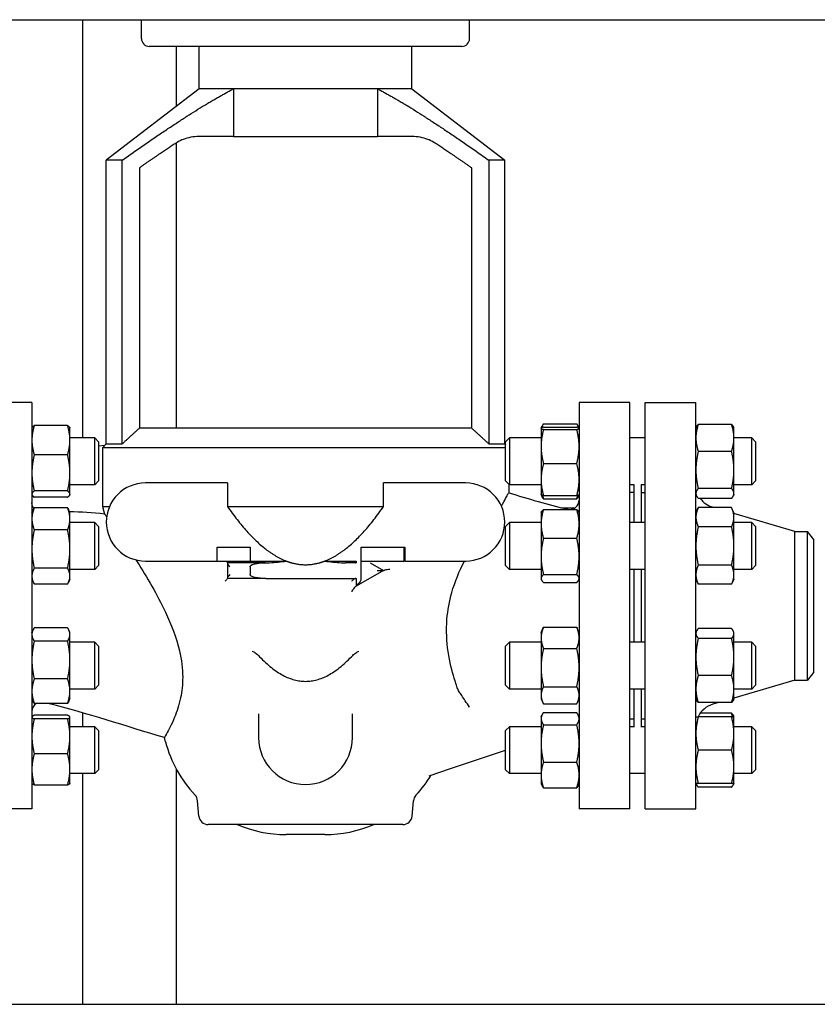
# Model space of a CAD drawing. Header units: inches. Extents: x 24 to 1128, y -69 to 748.
# Tile 491 of 656: x 629 to 641, y 360 to 375. Entities that reach past the tile are written whole.
import ezdxf

# ---------------------------------------------------------------- set-up
doc = ezdxf.new("R2010")
doc.units = ezdxf.units.IN
doc.header["$LTSCALE"] = 32
doc.header["$MEASUREMENT"] = 0
doc.layers.add('Visible (ANSI)', color=7, linetype='Continuous', lineweight=30)

msp = doc.modelspace()

# ---------------------------------------------------------------- linework, layer by layer
at = {"layer": 'Visible (ANSI)'}
for p, q in [((622.07163, 375.35867), (660.05113, 375.35867)), ((629.71813, 375.35867), (629.71813, 368.66837)), ((630.66063, 375.0567), (630.66063, 375.35867)), ((635.91063, 375.0567), (635.91063, 375.35867)), ((635.78563, 374.9317), (630.78563, 374.9317)), ((631.21813, 374.9317), (631.21813, 373.97074)), ((631.58563, 374.25256), (631.58563, 374.9317)), ((634.98563, 374.25256), (634.98563, 374.9317)), ((631.58563, 374.25256), (630.09813, 373.11186)), ((632.13346, 374.25256), (631.58563, 374.25256)), ((634.98563, 374.25256), (631.58563, 374.25256)), ((634.4378, 374.25256), (632.13346, 374.25256)), ((632.13346, 374.25256), (632.13346, 373.48836)), ((634.4378, 374.25256), (634.4378, 373.48836)), ((634.98563, 374.25256), (634.4378, 374.25256)), ((634.98563, 374.25256), (636.47313, 373.11186)), ((632.13346, 373.48836), (631.57823, 373.48836)), ((632.13346, 373.48836), (634.4378, 373.48836)), ((634.99304, 373.48836), (634.4378, 373.48836)), ((631.21813, 373.38841), (631.21813, 368.82367)), ((630.35346, 373.11186), (630.09813, 373.11186)), ((630.09813, 368.57367), (630.09813, 373.11186)), ((630.35346, 368.57367), (630.35346, 373.11186)), ((630.62736, 372.98853), (630.62736, 368.82367)), ((635.9439, 368.82367), (635.9439, 372.98853)), ((636.21781, 373.11186), (636.21781, 368.57367)), ((636.47313, 373.11186), (636.21781, 373.11186)), ((636.47313, 368.57367), (636.47313, 373.11186)), ((628.90813, 369.23367), (628.09813, 369.23367)), ((628.90813, 369.23367), (628.90813, 362.73367)), ((637.66313, 369.23367), (637.66313, 362.73367)), ((638.47313, 369.23367), (637.66313, 369.23367)), ((638.47313, 362.73367), (638.47313, 369.23367)), ((638.72063, 362.73367), (638.72063, 369.23367)), ((638.72063, 369.23367), (639.53063, 369.23367)), ((639.53063, 362.73367), (639.53063, 369.23367)), ((629.47883, 368.86811), (628.94644, 368.86811)), ((637.09244, 368.89393), (637.62483, 368.89393)), ((640.10133, 368.88562), (639.56894, 368.88562)), ((628.90813, 368.82437), (628.91166, 368.83193)), ((629.51713, 368.82437), (629.51361, 368.83193)), ((629.51713, 368.63193), (629.51713, 368.82437)), ((635.9439, 368.82367), (630.62736, 368.82367)), ((637.05413, 368.82437), (637.05456, 368.82529)), ((637.05413, 368.82437), (637.05413, 368.82345)), ((637.05413, 368.82345), (637.05413, 368.53135)), ((637.05456, 368.82529), (637.06743, 368.85289)), ((637.09244, 368.84149), (637.62483, 368.84149)), ((637.09244, 368.80541), (637.62483, 368.80541)), ((637.6627, 368.82529), (637.64983, 368.85289)), ((637.66313, 368.82437), (637.6627, 368.82529)), ((639.53063, 368.82437), (639.53937, 368.8431)), ((640.13963, 368.82437), (640.1309, 368.8431)), ((640.13963, 368.66884), (640.13963, 368.82437)), ((629.91313, 368.66837), (629.51713, 368.66837)), ((629.51713, 368.10838), (629.51713, 368.63193)), ((629.91313, 367.91837), (629.91313, 368.66837)), ((629.97563, 368.60587), (629.91313, 368.66837)), ((629.97563, 368.60587), (629.97563, 367.98087)), ((630.09813, 368.57367), (630.07042, 368.54595)), ((630.09813, 368.57367), (630.35346, 368.57367)), ((636.21781, 368.57367), (636.47313, 368.57367)), ((636.47313, 368.57367), (636.48609, 368.56071)), ((636.48609, 368.60587), (636.54859, 368.66837)), ((636.48609, 367.98087), (636.48609, 368.60587)), ((636.54859, 368.66837), (636.54859, 367.91837)), ((637.05413, 368.66837), (636.54859, 368.66837)), ((638.72063, 368.66837), (638.47313, 368.66837)), ((640.13963, 368.15594), (640.13963, 368.66884)), ((640.42359, 368.66837), (640.13963, 368.66837)), ((640.42359, 367.91837), (640.42359, 368.66837)), ((640.48609, 368.60587), (640.42359, 368.66837)), ((640.48609, 368.60587), (640.48609, 367.98087)), ((629.47883, 368.39575), (628.94644, 368.39575)), ((630.07309, 368.54619), (629.97563, 368.53748)), ((630.07309, 368.54619), (630.03804, 368.51117)), ((630.03804, 368.51117), (630.03804, 367.57367)), ((636.48609, 368.51117), (630.03804, 368.51117)), ((637.05413, 368.53135), (637.05413, 368.00127)), ((640.10133, 368.45206), (639.56894, 368.45206)), ((637.09244, 368.25729), (637.62483, 368.25729)), ((629.51713, 367.76982), (629.51713, 368.10838)), ((640.13963, 367.78046), (640.13963, 368.15594)), ((629.97563, 367.98087), (629.91313, 367.91837)), ((632.03563, 367.94867), (630.72313, 367.94867)), ((632.03563, 367.94867), (632.03563, 367.57367)), ((634.53563, 367.57367), (634.53563, 367.94867)), ((635.84813, 367.94867), (634.53563, 367.94867)), ((636.48609, 367.98087), (636.54859, 367.91837)), ((636.53563, 367.93132), (636.53563, 367.79148)), ((637.05413, 368.00127), (637.05413, 367.76237)), ((638.53563, 367.92324), (638.53563, 367.31538)), ((638.65563, 367.92324), (638.65563, 367.31538)), ((640.48609, 367.98087), (640.42359, 367.91837)), ((629.47883, 367.82102), (628.94644, 367.82102)), ((629.91313, 367.91837), (629.51713, 367.91837)), ((629.51713, 367.76237), (629.51713, 367.76982)), ((637.05413, 367.91837), (636.54859, 367.91837)), ((638.53563, 367.91837), (638.47313, 367.91837)), ((638.53563, 367.79617), (638.47313, 367.79617)), ((638.72063, 367.91837), (638.65563, 367.91837)), ((638.66063, 367.31538), (638.66063, 367.79367)), ((638.66063, 367.79367), (638.72063, 367.79367)), ((640.10133, 367.85981), (639.56894, 367.85981)), ((640.42359, 367.91837), (640.13963, 367.91837)), ((640.13963, 367.76237), (640.13963, 367.78046)), ((628.90813, 367.76237), (628.91166, 367.75481)), ((629.47883, 367.71863), (628.94644, 367.71863)), ((629.51713, 367.76237), (629.51361, 367.75481)), ((637.05413, 367.76237), (637.05456, 367.76145)), ((637.05456, 367.76145), (637.06743, 367.73385)), ((637.09244, 367.74525), (637.62483, 367.74525)), ((637.09244, 367.6928), (637.62483, 367.6928)), ((637.6627, 367.76145), (637.64983, 367.73385)), ((637.66313, 367.76237), (637.6627, 367.76145)), ((638.66063, 367.67367), (638.65563, 367.67367)), ((639.53063, 367.76237), (639.53937, 367.74364)), ((640.10133, 367.70111), (639.56894, 367.70111)), ((640.13963, 367.76237), (640.1309, 367.74364)), ((628.90813, 367.47138), (628.93288, 367.52444)), ((629.47883, 367.55082), (628.94644, 367.55082)), ((629.51713, 367.47138), (629.49239, 367.52444)), ((629.51713, 367.37328), (629.51713, 367.47138)), ((630.03804, 367.57367), (630.15031, 367.57367)), ((630.03804, 367.57367), (630.07087, 367.45124)), ((632.03563, 367.57367), (634.53563, 367.57367)), ((637.05413, 367.47138), (637.05932, 367.4825)), ((637.05413, 367.47138), (637.05413, 367.29311)), ((637.09244, 367.52227), (637.62483, 367.52227)), ((637.37855, 367.55246), (637.6015, 367.55246)), ((637.66313, 367.47138), (637.65795, 367.4825)), ((639.53063, 367.47138), (639.56894, 367.55352)), ((640.10133, 367.55352), (639.56894, 367.55352)), ((639.82015, 367.55352), (639.79983, 367.5595)), ((640.13963, 367.47138), (640.10133, 367.55352)), ((640.13963, 367.40024), (640.13963, 367.47138)), ((641.11174, 367.17367), (640.13963, 367.45956)), ((629.51713, 366.89052), (629.51713, 367.37328)), ((629.91313, 367.31538), (629.51713, 367.31538)), ((629.91313, 366.56538), (629.91313, 367.31538)), ((629.97563, 367.25288), (629.91313, 367.31538)), ((636.48609, 367.25288), (636.54859, 367.31538)), ((636.54859, 367.31538), (636.54859, 366.56538)), ((637.05413, 367.31538), (636.54859, 367.31538)), ((637.05413, 367.29311), (637.05413, 366.773)), ((638.72063, 367.31538), (638.47313, 367.31538)), ((640.13963, 366.94038), (640.13963, 367.40024)), ((640.42359, 367.31538), (640.13963, 367.31538)), ((640.42359, 366.56538), (640.42359, 367.31538)), ((640.48609, 367.25288), (640.42359, 367.31538)), ((629.47883, 367.19574), (628.94644, 367.19574)), ((629.97563, 367.25288), (629.97563, 366.62788)), ((636.48609, 366.62788), (636.48609, 367.25288)), ((640.10133, 367.24695), (639.56894, 367.24695)), ((640.48609, 367.25288), (640.48609, 366.62788)), ((641.11174, 364.79367), (641.11174, 367.17367)), ((641.11174, 367.17367), (641.31472, 367.17367)), ((641.31472, 364.79367), (641.31472, 367.17367)), ((641.41063, 367.04867), (641.31472, 367.17367)), ((637.09244, 367.06395), (637.62483, 367.06395)), ((641.41063, 367.04867), (641.41063, 364.91867)), ((629.51713, 366.45762), (629.51713, 366.89052)), ((631.87088, 366.92117), (632.39755, 366.92117)), ((631.87088, 366.69867), (631.87088, 366.92117)), ((632.39755, 366.92117), (632.39755, 366.69867)), ((634.17372, 366.69867), (634.17372, 366.92117)), ((634.17372, 366.92117), (634.87492, 366.92117)), ((634.86098, 366.92117), (634.86098, 366.69867)), ((634.87492, 366.92117), (634.87492, 366.69867)), ((640.13963, 366.48052), (640.13963, 366.94038)), ((630.72313, 366.69867), (631.87088, 366.69867)), ((631.87088, 366.69867), (632.39755, 366.69867)), ((632.03563, 366.67437), (632.03563, 366.67117)), ((632.64651, 366.67117), (632.03563, 366.67117)), ((632.03563, 366.67117), (632.03563, 366.66607)), ((632.03563, 366.66607), (632.03563, 366.42628)), ((632.39755, 366.69867), (632.97984, 366.69867)), ((633.59142, 366.69867), (634.09813, 366.69867)), ((634.09813, 366.67117), (633.92476, 366.67117)), ((634.09813, 366.69867), (634.09813, 366.67117)), ((634.17372, 366.69867), (634.17321, 366.69867)), ((634.17372, 366.69867), (634.86098, 366.69867)), ((634.17372, 366.40121), (634.17372, 366.69352)), ((634.31945, 366.6697), (634.53563, 366.54617)), ((634.87492, 366.69867), (634.86098, 366.69867)), ((634.87492, 366.69867), (635.84813, 366.69867)), ((637.05413, 366.773), (637.05413, 366.42027)), ((629.47883, 366.5853), (628.94644, 366.5853)), ((629.91313, 366.56538), (629.51713, 366.56538)), ((629.97563, 366.62788), (629.91313, 366.56538)), ((632.39755, 366.60868), (632.39755, 366.48367)), ((634.53563, 366.54617), (634.09813, 366.29617)), ((634.43257, 366.54617), (634.53563, 366.54617)), ((634.53563, 366.54617), (634.54229, 366.54997)), ((636.48609, 366.62788), (636.54859, 366.56538)), ((637.05413, 366.56538), (636.54859, 366.56538)), ((638.72063, 366.56538), (638.47313, 366.56538)), ((638.53563, 366.56538), (638.53563, 365.40196)), ((638.65563, 366.56538), (638.65563, 365.40196)), ((638.66063, 365.40196), (638.66063, 366.56538)), ((640.10133, 366.63381), (639.56894, 366.63381)), ((640.42359, 366.56538), (640.13963, 366.56538)), ((640.48609, 366.62788), (640.42359, 366.56538)), ((628.90813, 366.40938), (628.93288, 366.35631)), ((629.51713, 366.40938), (629.49239, 366.35631)), ((629.51713, 366.40938), (629.51713, 366.45762)), ((632.03563, 366.42628), (632.03563, 366.42117)), ((632.03563, 366.42117), (632.03563, 366.42032)), ((632.65198, 366.42117), (632.03563, 366.42117)), ((632.65198, 366.42117), (634.09813, 366.42117)), ((634.09813, 366.42117), (634.09813, 366.309)), ((637.05413, 366.42027), (637.05413, 366.40938)), ((637.05413, 366.40938), (637.05932, 366.39825)), ((637.09244, 366.48206), (637.62483, 366.48206)), ((637.09244, 366.35849), (637.62483, 366.35849)), ((637.66313, 366.40938), (637.65795, 366.39825)), ((639.53063, 366.40938), (639.56894, 366.32723)), ((640.13963, 366.40938), (640.10133, 366.32723)), ((640.13963, 366.40938), (640.13963, 366.48052)), ((629.47883, 366.32994), (628.94644, 366.32994)), ((634.08645, 366.28949), (634.09813, 366.29617)), ((634.09813, 366.309), (634.09813, 366.29617)), ((640.10133, 366.32723), (639.56894, 366.32723)), ((628.90813, 365.55796), (628.92468, 365.59345)), ((629.47883, 365.6315), (628.94644, 365.6315)), ((629.51713, 365.55796), (629.50059, 365.59345)), ((629.51713, 365.5247), (629.51713, 365.55796)), ((637.05413, 365.55796), (637.08351, 365.62096)), ((637.05413, 365.55796), (637.05413, 365.4704)), ((637.09244, 365.63904), (637.62483, 365.63904)), ((637.66313, 365.55796), (637.63376, 365.62096)), ((639.53063, 365.55796), (639.53937, 365.57669)), ((640.10133, 365.61921), (639.56894, 365.61921)), ((640.13963, 365.55796), (640.1309, 365.57669)), ((640.13963, 365.53987), (640.13963, 365.55796)), ((629.47883, 365.4179), (628.94644, 365.4179)), ((629.51713, 365.11563), (629.51713, 365.5247)), ((629.91313, 365.40196), (629.51713, 365.40196)), ((629.91313, 364.65196), (629.91313, 365.40196)), ((629.97563, 365.33946), (629.91313, 365.40196)), ((636.48609, 365.33946), (636.54859, 365.40196)), ((636.54859, 365.40196), (636.54859, 364.65196)), ((637.05413, 365.40196), (636.54859, 365.40196)), ((637.05413, 365.4704), (637.05413, 364.99572)), ((638.72063, 365.40196), (638.47313, 365.40196)), ((640.10133, 365.46052), (639.56894, 365.46052)), ((640.13963, 365.16439), (640.13963, 365.53987)), ((640.42359, 365.40196), (640.13963, 365.40196)), ((640.42359, 364.65196), (640.42359, 365.40196)), ((640.48609, 365.33946), (640.42359, 365.40196)), ((629.97563, 365.33946), (629.97563, 364.71446)), ((636.48609, 364.71446), (636.48609, 365.33946)), ((637.09244, 365.30176), (637.62483, 365.30176)), ((640.48609, 365.33946), (640.48609, 364.71446)), ((629.51713, 364.61789), (629.51713, 365.11563)), ((640.13963, 364.65149), (640.13963, 365.16439)), ((637.05413, 364.99572), (637.05413, 364.55228)), ((629.47883, 364.81336), (628.94644, 364.81336)), ((640.10133, 364.86827), (639.56894, 364.86827)), ((641.11174, 364.79367), (640.13963, 364.50777)), ((641.11174, 364.79367), (641.31472, 364.79367)), ((641.41063, 364.91867), (641.31472, 364.79367)), ((629.91313, 364.65196), (629.51713, 364.65196)), ((629.51713, 364.49596), (629.51713, 364.61789)), ((629.97563, 364.71446), (629.91313, 364.65196)), ((636.48609, 364.71446), (636.54859, 364.65196)), ((637.05413, 364.65196), (636.54859, 364.65196)), ((637.09244, 364.68967), (637.62483, 364.68967)), ((638.72063, 364.65196), (638.47313, 364.65196)), ((638.53563, 364.65196), (638.53563, 364.0441)), ((638.65563, 364.65196), (638.65563, 364.0441)), ((638.66063, 364.17367), (638.66063, 364.65196)), ((640.42359, 364.65196), (640.13963, 364.65196)), ((640.13963, 364.49596), (640.13963, 364.65149)), ((640.48609, 364.71446), (640.42359, 364.65196)), ((628.90813, 364.49596), (628.92468, 364.46047)), ((629.51713, 364.49596), (629.50059, 364.46047)), ((637.05413, 364.55228), (637.05413, 364.49596)), ((637.05413, 364.49596), (637.08351, 364.43297)), ((637.66313, 364.49596), (637.63376, 364.43297)), ((639.53063, 364.49596), (639.53937, 364.47723)), ((640.13963, 364.49596), (640.1309, 364.47723)), ((629.47883, 364.42242), (628.94644, 364.42242)), ((637.09244, 364.41488), (637.62483, 364.41488)), ((640.10133, 364.43471), (639.56894, 364.43471)), ((639.89119, 364.43471), (639.79983, 364.40784)), ((628.90813, 364.20497), (628.90923, 364.20733)), ((629.47883, 364.23141), (628.94644, 364.23141)), ((629.47883, 364.17384), (628.94644, 364.17384)), ((629.51713, 364.20497), (629.51603, 364.20733)), ((629.51713, 364.20262), (629.51713, 364.20497)), ((629.51713, 363.89512), (629.51713, 364.20262)), ((629.71813, 364.27192), (629.71813, 364.04897)), ((632.53563, 364.25645), (632.53563, 363.87441)), ((634.03563, 363.87441), (634.03563, 364.25645)), ((637.05413, 364.20497), (637.06743, 364.23349)), ((637.05413, 364.20497), (637.05413, 364.1779)), ((637.05413, 364.1779), (637.05413, 363.78098)), ((637.09244, 364.27454), (637.62483, 364.27454)), ((637.66313, 364.20497), (637.64983, 364.23349)), ((638.53563, 364.17117), (638.47313, 364.17117)), ((638.66063, 364.29367), (638.65563, 364.29367)), ((638.66063, 364.17367), (638.72063, 364.17367)), ((640.10133, 364.20497), (639.56894, 364.20497)), ((640.10133, 364.26622), (639.60062, 364.26622)), ((640.13963, 364.20497), (640.1309, 364.2237)), ((640.13963, 363.93947), (640.13963, 364.20497)), ((629.91313, 364.04897), (629.51713, 364.04897)), ((629.91313, 363.29897), (629.91313, 364.04897)), ((629.97563, 363.98647), (629.91313, 364.04897)), ((629.97563, 363.98647), (629.97563, 363.36147)), ((636.48609, 363.98647), (636.54859, 364.04897)), ((636.48609, 363.36147), (636.48609, 363.98647)), ((636.54859, 364.04897), (636.54859, 363.29897)), ((637.05413, 364.04897), (636.54859, 364.04897)), ((637.09244, 364.08127), (637.62483, 364.08127)), ((638.53563, 364.04897), (638.47313, 364.04897)), ((638.72063, 364.04897), (638.65563, 364.04897)), ((640.42359, 364.04897), (640.13963, 364.04897)), ((640.42359, 363.29897), (640.42359, 364.04897)), ((640.48609, 363.98647), (640.42359, 364.04897)), ((640.48609, 363.98647), (640.48609, 363.36147)), ((629.51713, 363.36647), (629.51713, 363.89512)), ((631.04517, 363.80603), (631.02698, 363.8739)), ((640.13963, 363.40847), (640.13963, 363.93947)), ((635.60664, 363.37989), (636.48609, 363.67419)), ((637.05413, 363.78098), (637.05413, 363.27705)), ((640.10133, 363.67397), (639.56894, 363.67397)), ((629.47883, 363.6164), (628.94644, 363.6164)), ((629.51713, 363.14297), (629.51713, 363.36647)), ((629.97563, 363.36147), (629.91313, 363.29897)), ((631.21813, 363.37166), (631.21813, 359.60867)), ((635.26188, 363.26452), (635.60664, 363.37989)), ((636.48609, 363.36147), (636.54859, 363.29897)), ((637.09244, 363.4807), (637.62483, 363.4807)), ((640.13963, 363.14297), (640.13963, 363.40847)), ((640.48609, 363.36147), (640.42359, 363.29897)), ((629.91313, 363.29897), (629.51713, 363.29897)), ((629.71813, 363.29897), (629.71813, 359.60867)), ((637.05413, 363.29897), (636.54859, 363.29897)), ((637.05413, 363.27705), (637.05413, 363.14297)), ((638.72063, 363.29897), (638.47313, 363.29897)), ((640.42359, 363.29897), (640.13963, 363.29897)), ((628.90813, 363.14297), (628.90923, 363.14061)), ((629.47883, 363.11653), (628.94644, 363.11653)), ((629.51713, 363.14297), (629.51603, 363.14061)), ((637.05413, 363.14297), (637.06743, 363.11445)), ((637.09244, 363.07341), (637.62483, 363.07341)), ((637.66313, 363.14297), (637.64983, 363.11445)), ((639.53063, 363.14297), (639.53937, 363.12424)), ((640.10133, 363.14297), (639.56894, 363.14297)), ((640.10133, 363.08172), (639.56894, 363.08172)), ((640.13963, 363.14297), (640.1309, 363.12424)), ((628.90813, 362.73367), (628.09813, 362.73367)), ((631.57986, 362.6206), (631.55841, 362.86577)), ((634.9914, 362.6206), (635.01285, 362.86577)), ((638.47313, 362.73367), (637.66313, 362.73367)), ((638.72063, 362.73367), (639.53063, 362.73367)), ((634.84197, 362.48367), (631.72929, 362.48367)), ((633.59425, 362.32367), (632.97702, 362.32367)), ((622.07163, 359.60867), (660.05113, 359.60867))]:
    msp.add_line(p, q, dxfattribs=at)
for centre, radius, start, end in [((630.78563, 375.0567), 0.125, 180, 270), ((635.78563, 375.0567), 0.125, 270, 0), ((630.72313, 367.32367), 0.625, 90, 270), ((635.84813, 367.32367), 0.625, 270, 90), ((637.51313, 367.67367), 0.15, 256.379293, 0), ((639.90563, 367.91926), 0.375, 215.572456, 253.61155), ((629.05813, 364.29367), 0.15, 120.864577, 180), ((639.90563, 364.04807), 0.375, 106.38845, 155.267065), ((633.28563, 363.87441), 0.75, 180, 0), ((632.97702, 364.32367), 2, 195, 223.170681), ((633.59425, 364.32367), 2, 316.829319, 328.434088), ((631.40898, 362.8527), 0.15, 5, 43.170681), ((635.16228, 362.8527), 0.15, 136.829319, 175), ((631.72929, 362.63367), 0.15, 185, 270), ((634.84197, 362.63367), 0.15, 270, 355), ((632.97702, 364.32367), 2, 246.926082, 270), ((633.59425, 364.32367), 2, 270, 293.073918)]:
    msp.add_arc(centre, radius, start, end, dxfattribs=at)
for points, weights in [([(630.35346, 373.11186), (631.51433, 373.93078), (632.13346, 374.25256)], [1, 1.07374176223, 1]), ([(634.4378, 374.25256), (635.05694, 373.93078), (636.21781, 373.11186)], [1, 1.07374176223, 1]), ([(631.21308, 373.38513), (630.94849, 373.21138), (630.62736, 372.98853)], [1, 1.00602947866, 1]), ([(635.9439, 372.98853), (635.62278, 373.21138), (635.35819, 373.38513)], [1, 1.00602947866, 1]), ([(628.94644, 368.86811), (628.90813, 368.74154), (628.90813, 368.63193)], [1, 1.0379548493, 1]), ([(628.91166, 368.83193), (628.91955, 368.84885), (628.94644, 368.86811)], [1.01611555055, 1.02634702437, 1]), ([(629.51713, 368.63193), (629.51713, 368.74154), (629.47883, 368.86811)], [1, 1.0379548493, 1]), ([(629.47883, 368.86811), (629.50572, 368.84885), (629.51361, 368.83193)], [1, 1.02634702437, 1.01611555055]), ([(637.09244, 368.89393), (637.06709, 368.85967), (637.05866, 368.82945)], [1, 1.02479550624, 1.01719372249]), ([(637.65861, 368.82945), (637.65017, 368.85967), (637.62483, 368.89393)], [1.01719372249, 1.02479550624, 1]), ([(639.56894, 368.88562), (639.53063, 368.76945), (639.53063, 368.66884)], [1, 1.0379548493, 1]), ([(639.53937, 368.8431), (639.54874, 368.8632), (639.56894, 368.88562)], [1.01895290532, 1.01965956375, 1]), ([(640.13963, 368.66884), (640.13963, 368.76945), (640.10133, 368.88562)], [1, 1.0379548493, 1]), ([(640.10133, 368.88562), (640.12152, 368.8632), (640.1309, 368.8431)], [1, 1.01965956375, 1.01895290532]), ([(636.21781, 368.57367), (636.07527, 368.70479), (635.9439, 368.82367)], [6.13772939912, 6.3246164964, 6.50416100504]), ([(637.09244, 368.84149), (637.05413, 368.83182), (637.05413, 368.82345)], [1, 1.0379548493, 1]), ([(637.05413, 368.82345), (637.05413, 368.81508), (637.09244, 368.80541)], [1, 1.0379548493, 1]), ([(637.09244, 368.80541), (637.05413, 368.65854), (637.05413, 368.53135)], [1, 1.0379548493, 1]), ([(637.66313, 368.82345), (637.66313, 368.83182), (637.62483, 368.84149)], [1, 1.0379548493, 1]), ([(637.62483, 368.80541), (637.66313, 368.81508), (637.66313, 368.82345)], [1, 1.0379548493, 1]), ([(637.66313, 368.53135), (637.66313, 368.65854), (637.62483, 368.80541)], [1, 1.0379548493, 1]), ([(628.90813, 368.63193), (628.90813, 368.52232), (628.94644, 368.39575)], [1, 1.0379548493, 1]), ([(629.47883, 368.39575), (629.51713, 368.52232), (629.51713, 368.63193)], [1, 1.0379548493, 1]), ([(639.53063, 368.66884), (639.53063, 368.56823), (639.56894, 368.45206)], [1, 1.0379548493, 1]), ([(640.10133, 368.45206), (640.13963, 368.56823), (640.13963, 368.66884)], [1, 1.0379548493, 1]), ([(628.94644, 368.39575), (628.90813, 368.24175), (628.90813, 368.10838)], [1, 1.0379548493, 1]), ([(629.51713, 368.10838), (629.51713, 368.24175), (629.47883, 368.39575)], [1, 1.0379548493, 1]), ([(637.05413, 368.53135), (637.05413, 368.40416), (637.09244, 368.25729)], [1, 1.0379548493, 1]), ([(637.62483, 368.25729), (637.66313, 368.40416), (637.66313, 368.53135)], [1, 1.0379548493, 1]), ([(639.56894, 368.45206), (639.53063, 368.29337), (639.53063, 368.15594)], [1, 1.0379548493, 1]), ([(640.13963, 368.15594), (640.13963, 368.29337), (640.10133, 368.45206)], [1, 1.0379548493, 1]), ([(637.09244, 368.25729), (637.05413, 368.12009), (637.05413, 368.00127)], [1, 1.0379548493, 1]), ([(637.66313, 368.00127), (637.66313, 368.12009), (637.62483, 368.25729)], [1, 1.0379548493, 1]), ([(628.90813, 368.10838), (628.90813, 367.97502), (628.94644, 367.82102)], [1, 1.0379548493, 1]), ([(629.47883, 367.82102), (629.51713, 367.97502), (629.51713, 368.10838)], [1, 1.0379548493, 1]), ([(639.53063, 368.15594), (639.53063, 368.0185), (639.56894, 367.85981)], [1, 1.0379548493, 1]), ([(640.10133, 367.85981), (640.13963, 368.0185), (640.13963, 368.15594)], [1, 1.0379548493, 1]), ([(637.05413, 368.00127), (637.05413, 367.88245), (637.09244, 367.74525)], [1, 1.0379548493, 1]), ([(637.62483, 367.74525), (637.66313, 367.88245), (637.66313, 368.00127)], [1, 1.0379548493, 1]), ([(628.94644, 367.82102), (628.90813, 367.79358), (628.90813, 367.76982)], [1, 1.0379548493, 1]), ([(628.90813, 367.76982), (628.90813, 367.74607), (628.94644, 367.71863)], [1, 1.0379548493, 1]), ([(629.51713, 367.76982), (629.51713, 367.79358), (629.47883, 367.82102)], [1, 1.0379548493, 1]), ([(629.47883, 367.71863), (629.51713, 367.74607), (629.51713, 367.76982)], [1, 1.0379548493, 1]), ([(639.56894, 367.85981), (639.53063, 367.81729), (639.53063, 367.78046)], [1, 1.0379548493, 1]), ([(639.53063, 367.78046), (639.53063, 367.74364), (639.56894, 367.70111)], [1, 1.0379548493, 1]), ([(640.13963, 367.78046), (640.13963, 367.81729), (640.10133, 367.85981)], [1, 1.0379548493, 1]), ([(640.10133, 367.70111), (640.13963, 367.74364), (640.13963, 367.78046)], [1, 1.0379548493, 1]), ([(637.09244, 367.74525), (637.05807, 367.75392), (637.05456, 367.76145)], [1, 1.03391997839, 1.00721187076]), ([(637.09244, 367.6928), (637.07656, 367.71426), (637.06743, 367.73385)], [1, 1.01538593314, 1.01829773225]), ([(637.07453, 367.75035), (637.08201, 367.7225), (637.09244, 367.6928)], [1.01477953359, 1.01005189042, 1]), ([(637.6627, 367.76145), (637.65919, 367.75392), (637.62483, 367.74525)], [1.00721187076, 1.03391997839, 1]), ([(637.62483, 367.6928), (637.63525, 367.7225), (637.64273, 367.75035)], [1, 1.01005189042, 1.01477953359]), ([(637.64983, 367.73385), (637.6407, 367.71426), (637.62483, 367.6928)], [1.01829773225, 1.01538593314, 1]), ([(628.94644, 367.55082), (628.90813, 367.45567), (628.90813, 367.37328)], [1, 1.0379548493, 1]), ([(628.93288, 367.52444), (628.93888, 367.53731), (628.94644, 367.55082)], [1.01175569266, 1.00727059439, 1]), ([(629.51713, 367.37328), (629.51713, 367.45567), (629.47883, 367.55082)], [1, 1.0379548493, 1]), ([(629.47883, 367.55082), (629.48639, 367.53731), (629.49239, 367.52444)], [1, 1.00727059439, 1.01175569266]), ([(632.03563, 367.57367), (632.5254, 366.87065), (632.97984, 366.69867)], [1, 1.01155216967, 1]), ([(633.59142, 366.69867), (634.04586, 366.87065), (634.53563, 367.57367)], [1, 1.01155216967, 1]), ([(637.09244, 367.52227), (637.05413, 367.39946), (637.05413, 367.29311)], [1, 1.0379548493, 1]), ([(637.05932, 367.4825), (637.06802, 367.50116), (637.09244, 367.52227)], [1.01771863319, 1.02386502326, 1]), ([(637.66313, 367.29311), (637.66313, 367.39946), (637.62483, 367.52227)], [1, 1.0379548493, 1]), ([(637.62483, 367.52227), (637.64924, 367.50116), (637.65795, 367.4825)], [1, 1.02386502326, 1.01771863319]), ([(639.56894, 367.55352), (639.53063, 367.47138), (639.53063, 367.40024)], [1, 1.0379548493, 1]), ([(640.13963, 367.40024), (640.13963, 367.47138), (640.10133, 367.55352)], [1, 1.0379548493, 1]), ([(628.90813, 367.37328), (628.90813, 367.29088), (628.94644, 367.19574)], [1, 1.0379548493, 1]), ([(629.47883, 367.19574), (629.51713, 367.29088), (629.51713, 367.37328)], [1, 1.0379548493, 1]), ([(637.05413, 367.29311), (637.05413, 367.18675), (637.09244, 367.06395)], [1, 1.0379548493, 1]), ([(637.62483, 367.06395), (637.66313, 367.18675), (637.66313, 367.29311)], [1, 1.0379548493, 1]), ([(639.53063, 367.40024), (639.53063, 367.3291), (639.56894, 367.24695)], [1, 1.0379548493, 1]), ([(640.10133, 367.24695), (640.13963, 367.3291), (640.13963, 367.40024)], [1, 1.0379548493, 1]), ([(628.94644, 367.19574), (628.90813, 367.03217), (628.90813, 366.89052)], [1, 1.0379548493, 1]), ([(629.51713, 366.89052), (629.51713, 367.03217), (629.47883, 367.19574)], [1, 1.0379548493, 1]), ([(639.56894, 367.24695), (639.53063, 367.08266), (639.53063, 366.94038)], [1, 1.0379548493, 1]), ([(640.13963, 366.94038), (640.13963, 367.08266), (640.10133, 367.24695)], [1, 1.0379548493, 1]), ([(637.09244, 367.06395), (637.05413, 366.90803), (637.05413, 366.773)], [1, 1.0379548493, 1]), ([(637.66313, 366.773), (637.66313, 366.90803), (637.62483, 367.06395)], [1, 1.0379548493, 1]), ([(628.90813, 366.89052), (628.90813, 366.74887), (628.94644, 366.5853)], [1, 1.0379548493, 1]), ([(629.47883, 366.5853), (629.51713, 366.74887), (629.51713, 366.89052)], [1, 1.0379548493, 1]), ([(639.53063, 366.94038), (639.53063, 366.7981), (639.56894, 366.63381)], [1, 1.0379548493, 1]), ([(640.10133, 366.63381), (640.13963, 366.7981), (640.13963, 366.94038)], [1, 1.0379548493, 1]), ([(632.97984, 366.69867), (633.02197, 366.68273), (633.064, 366.67117)], [1.03899248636, 1.03973089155, 1.04026673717]), ([(633.064, 366.67117), (633.28563, 366.61023), (633.50727, 366.67117)], [1.00557467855, 1.00831515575, 1.00557467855]), ([(633.50727, 366.67117), (633.54929, 366.68273), (633.59142, 366.69867)], [1.04026673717, 1.03973089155, 1.03899248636]), ([(637.05413, 366.773), (637.05413, 366.63797), (637.09244, 366.48206)], [1, 1.0379548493, 1]), ([(637.62483, 366.48206), (637.66313, 366.63797), (637.66313, 366.773)], [1, 1.0379548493, 1]), ([(628.94644, 366.5853), (628.90813, 366.51688), (628.90813, 366.45762)], [1, 1.0379548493, 1]), ([(629.51713, 366.45762), (629.51713, 366.51688), (629.47883, 366.5853)], [1, 1.0379548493, 1]), ([(639.56894, 366.63381), (639.53063, 366.55166), (639.53063, 366.48052)], [1, 1.0379548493, 1]), ([(640.13963, 366.48052), (640.13963, 366.55166), (640.10133, 366.63381)], [1, 1.0379548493, 1]), ([(628.90813, 366.45762), (628.90813, 366.39836), (628.94644, 366.32994)], [1, 1.0379548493, 1]), ([(629.47883, 366.32994), (629.51713, 366.39836), (629.51713, 366.45762)], [1, 1.0379548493, 1]), ([(637.09244, 366.48206), (637.05413, 366.44895), (637.05413, 366.42027)], [1, 1.0379548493, 1]), ([(637.05413, 366.42027), (637.05413, 366.3916), (637.09244, 366.35849)], [1, 1.0379548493, 1]), ([(637.66313, 366.42027), (637.66313, 366.44895), (637.62483, 366.48206)], [1, 1.0379548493, 1]), ([(637.62483, 366.35849), (637.66313, 366.3916), (637.66313, 366.42027)], [1, 1.0379548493, 1]), ([(639.53063, 366.48052), (639.53063, 366.40938), (639.56894, 366.32723)], [1, 1.0379548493, 1]), ([(640.10133, 366.32723), (640.13963, 366.40938), (640.13963, 366.48052)], [1, 1.0379548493, 1]), ([(628.94644, 365.6315), (628.90813, 365.57426), (628.90813, 365.5247)], [1, 1.0379548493, 1]), ([(629.51713, 365.5247), (629.51713, 365.57426), (629.47883, 365.6315)], [1, 1.0379548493, 1]), ([(637.09244, 365.63904), (637.05413, 365.54867), (637.05413, 365.4704)], [1, 1.0379548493, 1]), ([(637.08351, 365.62096), (637.08766, 365.62986), (637.09244, 365.63904)], [1.0080602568, 1.00458368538, 1]), ([(637.62483, 365.63904), (637.62961, 365.62986), (637.63376, 365.62096)], [1, 1.00458368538, 1.0080602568]), ([(637.66313, 365.4704), (637.66313, 365.54867), (637.62483, 365.63904)], [1, 1.0379548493, 1]), ([(639.56894, 365.61921), (639.53063, 365.57669), (639.53063, 365.53987)], [1, 1.0379548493, 1]), ([(640.13963, 365.53987), (640.13963, 365.57669), (640.10133, 365.61921)], [1, 1.0379548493, 1]), ([(628.90813, 365.5247), (628.90813, 365.47513), (628.94644, 365.4179)], [1, 1.0379548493, 1]), ([(628.94644, 365.4179), (628.90813, 365.25591), (628.90813, 365.11563)], [1, 1.0379548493, 1]), ([(629.47883, 365.4179), (629.51713, 365.47513), (629.51713, 365.5247)], [1, 1.0379548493, 1]), ([(629.51713, 365.11563), (629.51713, 365.25591), (629.47883, 365.4179)], [1, 1.0379548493, 1]), ([(637.05413, 365.4704), (637.05413, 365.39213), (637.09244, 365.30176)], [1, 1.0379548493, 1]), ([(637.62483, 365.30176), (637.66313, 365.39213), (637.66313, 365.4704)], [1, 1.0379548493, 1]), ([(639.53063, 365.53987), (639.53063, 365.50304), (639.56894, 365.46052)], [1, 1.0379548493, 1]), ([(639.56894, 365.46052), (639.53063, 365.30183), (639.53063, 365.16439)], [1, 1.0379548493, 1]), ([(640.10133, 365.46052), (640.13963, 365.50304), (640.13963, 365.53987)], [1, 1.0379548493, 1]), ([(640.13963, 365.16439), (640.13963, 365.30183), (640.10133, 365.46052)], [1, 1.0379548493, 1]), ([(637.09244, 365.30176), (637.05413, 365.13775), (637.05413, 364.99572)], [1, 1.0379548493, 1]), ([(637.66313, 364.99572), (637.66313, 365.13775), (637.62483, 365.30176)], [1, 1.0379548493, 1]), ([(628.90813, 365.11563), (628.90813, 364.97535), (628.94644, 364.81336)], [1, 1.0379548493, 1]), ([(629.47883, 364.81336), (629.51713, 364.97535), (629.51713, 365.11563)], [1, 1.0379548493, 1]), ([(632.55096, 365.16916), (633.28563, 364.39611), (634.0203, 365.16916)], [1.07450861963, 1.11994444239, 1.07450861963]), ([(639.53063, 365.16439), (639.53063, 365.02696), (639.56894, 364.86827)], [1, 1.0379548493, 1]), ([(640.10133, 364.86827), (640.13963, 365.02696), (640.13963, 365.16439)], [1, 1.0379548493, 1]), ([(637.05413, 364.99572), (637.05413, 364.85368), (637.09244, 364.68967)], [1, 1.0379548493, 1]), ([(637.62483, 364.68967), (637.66313, 364.85368), (637.66313, 364.99572)], [1, 1.0379548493, 1]), ([(628.94644, 364.81336), (628.90813, 364.70861), (628.90813, 364.61789)], [1, 1.0379548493, 1]), ([(629.51713, 364.61789), (629.51713, 364.70861), (629.47883, 364.81336)], [1, 1.0379548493, 1]), ([(639.56894, 364.86827), (639.53063, 364.7521), (639.53063, 364.65149)], [1, 1.0379548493, 1]), ([(640.13963, 364.65149), (640.13963, 364.7521), (640.10133, 364.86827)], [1, 1.0379548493, 1]), ([(628.90813, 364.61789), (628.90813, 364.52717), (628.94644, 364.42242)], [1, 1.0379548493, 1]), ([(629.47883, 364.42242), (629.51713, 364.52717), (629.51713, 364.61789)], [1, 1.0379548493, 1]), ([(637.09244, 364.68967), (637.05413, 364.61604), (637.05413, 364.55228)], [1, 1.0379548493, 1]), ([(637.66313, 364.55228), (637.66313, 364.61604), (637.62483, 364.68967)], [1, 1.0379548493, 1]), ([(639.53063, 364.65149), (639.53063, 364.55088), (639.56894, 364.43471)], [1, 1.0379548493, 1]), ([(640.10133, 364.43471), (640.13963, 364.55088), (640.13963, 364.65149)], [1, 1.0379548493, 1]), ([(628.94644, 364.42242), (628.9332, 364.4422), (628.92468, 364.46047)], [1, 1.01279805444, 1.01696531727]), ([(629.50059, 364.46047), (629.49206, 364.4422), (629.47883, 364.42242)], [1.01696531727, 1.01279805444, 1]), ([(637.05413, 364.55228), (637.05413, 364.48851), (637.09244, 364.41488)], [1, 1.0379548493, 1]), ([(637.62483, 364.41488), (637.66313, 364.48851), (637.66313, 364.55228)], [1, 1.0379548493, 1]), ([(639.56894, 364.43471), (639.54874, 364.45713), (639.53937, 364.47723)], [1, 1.01965956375, 1.01895290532]), ([(640.1309, 364.47723), (640.12152, 364.45713), (640.10133, 364.43471)], [1.01895290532, 1.01965956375, 1]), ([(628.94644, 364.23141), (628.90813, 364.21598), (628.90813, 364.20262)], [1, 1.0379548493, 1]), ([(628.90813, 364.20262), (628.90813, 364.18927), (628.94644, 364.17384)], [1, 1.0379548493, 1]), ([(628.94644, 364.17384), (628.90813, 364.02447), (628.90813, 363.89512)], [1, 1.0379548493, 1]), ([(629.51713, 364.20262), (629.51713, 364.21598), (629.47883, 364.23141)], [1, 1.0379548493, 1]), ([(629.47883, 364.17384), (629.51713, 364.18927), (629.51713, 364.20262)], [1, 1.0379548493, 1]), ([(629.51713, 363.89512), (629.51713, 364.02447), (629.47883, 364.17384)], [1, 1.0379548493, 1]), ([(637.09244, 364.27454), (637.05413, 364.22275), (637.05413, 364.1779)], [1, 1.0379548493, 1]), ([(637.05413, 364.1779), (637.05413, 364.13305), (637.09244, 364.08127)], [1, 1.0379548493, 1]), ([(637.66313, 364.1779), (637.66313, 364.22275), (637.62483, 364.27454)], [1, 1.0379548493, 1]), ([(637.62483, 364.08127), (637.66313, 364.13305), (637.66313, 364.1779)], [1, 1.0379548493, 1]), ([(639.53063, 364.20497), (639.53063, 364.20497), (639.56894, 364.20497)], [1, 1.0379548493, 1]), ([(639.56894, 364.20497), (639.53063, 364.06269), (639.53063, 363.93947)], [1, 1.0379548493, 1]), ([(640.10133, 364.26622), (640.12152, 364.2438), (640.1309, 364.2237)], [1, 1.01965956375, 1.01895290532]), ([(640.11923, 364.20497), (640.11175, 364.23461), (640.10133, 364.26622)], [1.01477953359, 1.01005189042, 1]), ([(640.10133, 364.20497), (640.13963, 364.20497), (640.13963, 364.20497)], [1, 1.0379548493, 1]), ([(640.13963, 363.93947), (640.13963, 364.06269), (640.10133, 364.20497)], [1, 1.0379548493, 1]), ([(637.09244, 364.08127), (637.05413, 363.92035), (637.05413, 363.78098)], [1, 1.0379548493, 1]), ([(637.66313, 363.78098), (637.66313, 363.92035), (637.62483, 364.08127)], [1, 1.0379548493, 1]), ([(628.90813, 363.89512), (628.90813, 363.76577), (628.94644, 363.6164)], [1, 1.0379548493, 1]), ([(629.47883, 363.6164), (629.51713, 363.76577), (629.51713, 363.89512)], [1, 1.0379548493, 1]), ([(639.53063, 363.93947), (639.53063, 363.81625), (639.56894, 363.67397)], [1, 1.0379548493, 1]), ([(640.10133, 363.67397), (640.13963, 363.81625), (640.13963, 363.93947)], [1, 1.0379548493, 1]), ([(637.05413, 363.78098), (637.05413, 363.64162), (637.09244, 363.4807)], [1, 1.0379548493, 1]), ([(637.62483, 363.4807), (637.66313, 363.64162), (637.66313, 363.78098)], [1, 1.0379548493, 1]), ([(639.56894, 363.67397), (639.53063, 363.53169), (639.53063, 363.40847)], [1, 1.0379548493, 1]), ([(640.13963, 363.40847), (640.13963, 363.53169), (640.10133, 363.67397)], [1, 1.0379548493, 1]), ([(628.94644, 363.6164), (628.90813, 363.48246), (628.90813, 363.36647)], [1, 1.0379548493, 1]), ([(629.51713, 363.36647), (629.51713, 363.48246), (629.47883, 363.6164)], [1, 1.0379548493, 1]), ([(628.90813, 363.36647), (628.90813, 363.25047), (628.94644, 363.11653)], [1, 1.0379548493, 1]), ([(629.47883, 363.11653), (629.51713, 363.25047), (629.51713, 363.36647)], [1, 1.0379548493, 1]), ([(637.09244, 363.4807), (637.05413, 363.37157), (637.05413, 363.27705)], [1, 1.0379548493, 1]), ([(637.66313, 363.27705), (637.66313, 363.37157), (637.62483, 363.4807)], [1, 1.0379548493, 1]), ([(639.53063, 363.40847), (639.53063, 363.28525), (639.56894, 363.14297)], [1, 1.0379548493, 1]), ([(640.10133, 363.14297), (640.13963, 363.28525), (640.13963, 363.40847)], [1, 1.0379548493, 1]), ([(637.05413, 363.27705), (637.05413, 363.18254), (637.09244, 363.07341)], [1, 1.0379548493, 1]), ([(637.62483, 363.07341), (637.66313, 363.18254), (637.66313, 363.27705)], [1, 1.0379548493, 1]), ([(628.94644, 363.11653), (628.91446, 363.12941), (628.90923, 363.14061)], [1, 1.0314924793, 1.01072411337]), ([(629.51603, 363.14061), (629.51081, 363.12941), (629.47883, 363.11653)], [1.01072411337, 1.0314924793, 1]), ([(637.09244, 363.07341), (637.07656, 363.09486), (637.06743, 363.11445)], [1, 1.01538593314, 1.01829773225]), ([(637.64983, 363.11445), (637.6407, 363.09486), (637.62483, 363.07341)], [1.01829773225, 1.01538593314, 1]), ([(639.56894, 363.14297), (639.53063, 363.14297), (639.53063, 363.14297)], [1, 1.0379548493, 1]), ([(639.53277, 363.14297), (639.53949, 363.11441), (639.56894, 363.08172)], [1.01375847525, 1.02892942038, 1]), ([(640.13963, 363.14297), (640.13963, 363.14297), (640.10133, 363.14297)], [1, 1.0379548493, 1]), ([(640.10133, 363.08172), (640.13078, 363.11441), (640.1375, 363.14297)], [1, 1.02892942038, 1.01375847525])]:
    msp.add_rational_spline(points, weights, degree=2, dxfattribs=at)
for points, knots in [([(631.57823, 373.48836), (631.53849, 373.48836), (631.49499, 373.48508), (631.40949, 373.47023), (631.3675, 373.45861), (631.29782, 373.43227), (631.26333, 373.41599), (631.22489, 373.39272), (631.21894, 373.38897), (631.21308, 373.38513)], [6.498541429, 6.498541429, 6.498541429, 6.498541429, 6.801358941, 6.801358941, 7.104176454, 7.104176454, 7.36898376, 7.36898376, 7.418103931, 7.418103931, 7.418103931, 7.418103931]), ([(635.35819, 373.38513), (635.35233, 373.38897), (635.34638, 373.39272), (635.30793, 373.41599), (635.27344, 373.43227), (635.20376, 373.45861), (635.16177, 373.47023), (635.07628, 373.48508), (635.03278, 373.48836), (634.99304, 373.48836)], [1.141401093, 1.141401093, 1.141401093, 1.141401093, 1.190521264, 1.190521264, 1.45532857, 1.45532857, 1.758146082, 1.758146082, 2.060963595, 2.060963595, 2.060963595, 2.060963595]), ([(636.42036, 367.57504), (636.47096, 367.67694), (636.50903, 367.74425), (636.53233, 367.78568), (636.5356, 367.7915), (636.5356, 367.7915)], [0.0077651, 0.0077651, 0.0077651, 0.0077651, 1.66215021, 1.66215021, 2.30759831, 2.30759831, 2.30759831, 2.30759831]), ([(628.94195, 367.54259), (628.93264, 367.55402), (628.92504, 367.56679), (628.91197, 367.59865), (628.90813, 367.6181), (628.90813, 367.63774)], [-0.262418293, -0.262418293, -0.262418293, -0.262418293, -0.149667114, -0.149667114, 0, 0, 0, 0]), ([(630.07087, 367.45124), (630.07159, 367.45024), (630.07242, 367.44911), (630.07885, 367.44024), (630.0879, 367.42779), (630.1013, 367.40924), (630.10243, 367.40767), (630.10359, 367.40607)], [1.858224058, 1.858224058, 1.858224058, 1.858224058, 1.948474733, 1.948474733, 2.484809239, 2.484809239, 2.533085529, 2.533085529, 2.533085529, 2.533085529]), ([(630.57364, 366.71681), (630.58029, 366.70639), (630.58695, 366.69591), (630.74906, 366.44003), (630.91291, 366.16129), (631.13604, 365.6865), (631.21903, 365.47481), (631.30258, 365.11846), (631.32036, 364.9776), (631.32084, 364.72226), (631.308, 364.61242), (631.26236, 364.39258), (631.22721, 364.28917), (631.14406, 364.08402), (631.09389, 363.99114), (631.0393, 363.89403), (631.02722, 363.87378), (631.0271, 363.87384)], [13.2104181, 13.2104181, 13.2104181, 13.2104181, 13.31478229, 13.31478229, 15.74559494, 15.74559494, 17.46114554, 17.46114554, 18.61652237, 18.61652237, 19.61799929, 19.61799929, 20.80621292, 20.80621292, 22.4246003, 22.4246003, 23.57554566, 23.57554566, 23.57554566, 23.57554566]), ([(631.99889, 366.69867), (632.00322, 366.69867), (632.00729, 366.69805), (632.01488, 366.69577), (632.01831, 366.69413), (632.02619, 366.68916), (632.03005, 366.68537), (632.03457, 366.67894), (632.03563, 366.6763), (632.03563, 366.67437)], [-0.188660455, -0.188660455, -0.188660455, -0.188660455, -0.150720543, -0.150720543, -0.112622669, -0.112622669, -0.050653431, -0.050653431, 0, 0, 0, 0]), ([(632.03563, 366.66607), (632.03563, 366.66357), (632.0366, 366.66033), (632.04047, 366.65171), (632.04394, 366.64597), (632.05477, 366.63049), (632.0636, 366.61979), (632.07381, 366.60881), (632.07387, 366.60874), (632.07393, 366.60868)], [0.000010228, 0.000010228, 0.000010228, 0.000010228, 0.05195915, 0.05195915, 0.122018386, 0.122018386, 0.231996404, 0.231996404, 0.232638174, 0.232638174, 0.232638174, 0.232638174]), ([(632.39755, 366.60868), (632.39755, 366.61083), (632.39805, 366.61337), (632.39979, 366.61792), (632.40152, 366.62069), (632.40987, 366.63085), (632.42079, 366.63694), (632.44654, 366.64852), (632.46418, 366.65329), (632.50077, 366.661), (632.51975, 366.66376), (632.57534, 366.66971), (632.61238, 366.67104), (632.64651, 366.67117)], [3.6685749, 3.6685749, 3.6685749, 3.6685749, 3.684988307, 3.684988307, 3.705706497, 3.705706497, 3.785158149, 3.785158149, 3.920860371, 3.920860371, 4.056562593, 4.056562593, 4.314120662, 4.314120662, 4.314120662, 4.314120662]), ([(632.64651, 366.67117), (632.72989, 366.67117), (632.82962, 366.67926), (632.9337, 366.69211), (632.95662, 366.69518), (632.97984, 366.69867)], [0.655938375, 0.655938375, 0.655938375, 0.655938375, 1.291316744, 1.291316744, 1.45502951, 1.45502951, 1.45502951, 1.45502951]), ([(633.59142, 366.69867), (633.61465, 366.69518), (633.63757, 366.69211), (633.74165, 366.67926), (633.84138, 366.67117), (633.92476, 366.67117)], [2.133000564, 2.133000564, 2.133000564, 2.133000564, 2.296713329, 2.296713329, 2.932091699, 2.932091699, 2.932091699, 2.932091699]), ([(634.02091, 366.69867), (634.02452, 366.69867), (634.02815, 366.6983), (634.03881, 366.69627), (634.04571, 366.69377), (634.05902, 366.68792), (634.06554, 366.68447), (634.07625, 366.67876), (634.08063, 366.6764), (634.08665, 366.67353), (634.08863, 366.67267), (634.0921, 366.67148), (634.09354, 366.67117), (634.09468, 366.67117)], [-0.241611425, -0.241611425, -0.241611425, -0.241611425, -0.213299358, -0.213299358, -0.158489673, -0.158489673, -0.101146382, -0.101146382, -0.05479602, -0.05479602, -0.027531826, -0.027531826, 0, 0, 0, 0]), ([(635.7252, 364.63787), (635.71191, 364.67511), (635.68951, 364.73886), (635.63066, 364.9353), (635.59226, 365.08165), (635.54457, 365.40765), (635.5334, 365.58415), (635.55995, 365.9118), (635.58521, 366.05313), (635.67524, 366.37175), (635.74588, 366.54099), (635.82679, 366.69867)], [12.20965605, 12.20965605, 12.20965605, 12.20965605, 13.52177252, 13.52177252, 15.20054432, 15.20054432, 16.73241648, 16.73241648, 17.85923689, 17.85923689, 19.26542729, 19.26542729, 19.26542729, 19.26542729]), ([(634.63428, 366.56235), (634.63414, 366.56234), (634.634, 366.56234), (634.61834, 366.56184), (634.60307, 366.56092), (634.57585, 366.55822), (634.56454, 366.55653), (634.55049, 366.55332), (634.54544, 366.55177), (634.54229, 366.54997)], [-0.280722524, -0.280722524, -0.280722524, -0.280722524, -0.279764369, -0.279764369, -0.172577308, -0.172577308, -0.068155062, -0.068155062, 0, 0, 0, 0]), ([(632.03563, 366.42032), (632.03563, 366.41918), (632.03448, 366.41696), (632.02998, 366.41016), (632.02576, 366.40469), (632.01437, 366.39109), (632.0074, 366.38324), (631.99977, 366.37499), (631.99971, 366.37492), (631.99964, 366.37485)], [-0.258667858, -0.258667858, -0.258667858, -0.258667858, -0.191074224, -0.191074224, -0.097032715, -0.097032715, 0, 0, 0.000846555, 0.000846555, 0.000846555, 0.000846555]), ([(632.07393, 366.48367), (632.07386, 366.4836), (632.07379, 366.48352), (632.06523, 366.47432), (632.05744, 366.46509), (632.0459, 366.44945), (632.04157, 366.4427), (632.03682, 366.43274), (632.03563, 366.42905), (632.03563, 366.42628)], [-0.000800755, -0.000800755, -0.000800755, -0.000800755, 0, 0, 0.098852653, 0.098852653, 0.179511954, 0.179511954, 0.237749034, 0.237749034, 0.237749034, 0.237749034]), ([(632.65198, 366.42117), (632.61637, 366.42117), (632.5773, 366.42243), (632.51975, 366.42859), (632.50077, 366.43135), (632.46418, 366.43905), (632.44654, 366.44383), (632.42079, 366.45541), (632.40987, 366.4615), (632.40152, 366.47166), (632.39979, 366.47443), (632.39805, 366.47898), (632.39755, 366.48152), (632.39755, 366.48367)], [3.009182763, 3.009182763, 3.009182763, 3.009182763, 3.280587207, 3.280587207, 3.416289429, 3.416289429, 3.551991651, 3.551991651, 3.631443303, 3.631443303, 3.652161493, 3.652161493, 3.6685749, 3.6685749, 3.6685749, 3.6685749]), ([(634.09002, 366.42117), (634.08681, 366.42117), (634.08285, 366.42014), (634.0728, 366.41602), (634.06648, 366.41244), (634.05365, 366.40386), (634.04708, 366.39884), (634.03386, 366.38772), (634.02713, 366.38151), (634.02063, 366.37499), (634.02056, 366.37492), (634.02049, 366.37485)], [-0.253873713, -0.253873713, -0.253873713, -0.253873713, -0.202286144, -0.202286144, -0.135563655, -0.135563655, -0.069416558, -0.069416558, 0, 0, 0.000767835, 0.000767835, 0.000767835, 0.000767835]), ([(634.17372, 366.40121), (634.17372, 366.3979), (634.173, 366.39454), (634.16987, 366.38493), (634.16612, 366.3784), (634.14761, 366.35114), (634.1218, 366.32784), (634.09813, 366.309)], [0, 0, 0, 0, 0.025191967, 0.025191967, 0.077042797, 0.077042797, 0.276108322, 0.276108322, 0.276108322, 0.276108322]), ([(634.08645, 366.28949), (634.08289, 366.28746), (634.0789, 366.28413), (634.06863, 366.27413), (634.0614, 366.26569), (634.0428, 366.24101), (634.03136, 366.2236), (634.02039, 366.20489), (634.02032, 366.20477), (634.02025, 366.20465)], [-0.35820975, -0.35820975, -0.35820975, -0.35820975, -0.283715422, -0.283715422, -0.165116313, -0.165116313, 0, 0, 0.001077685, 0.001077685, 0.001077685, 0.001077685]), ([(632.43264, 365.25705), (632.43274, 365.25701), (632.43285, 365.25696), (632.44879, 365.25051), (632.46443, 365.24154), (632.50474, 365.21408), (632.52913, 365.19213), (632.55096, 365.16916)], [-0.000893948, -0.000893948, -0.000893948, -0.000893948, 0, 0, 0.133012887, 0.133012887, 0.371094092, 0.371094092, 0.371094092, 0.371094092]), ([(634.0203, 365.16916), (634.0267, 365.17589), (634.03326, 365.18248), (634.05818, 365.20617), (634.07808, 365.22258), (634.11143, 365.24411), (634.12479, 365.25145), (634.13841, 365.25696), (634.13852, 365.25701), (634.13863, 365.25705)], [0, 0, 0, 0, 0.070722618, 0.070722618, 0.262141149, 0.262141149, 0.376864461, 0.376864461, 0.377767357, 0.377767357, 0.377767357, 0.377767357]), ([(635.90772, 364.36393), (635.90762, 364.36409), (635.90751, 364.36425), (635.88536, 364.39726), (635.86323, 364.43031), (635.82199, 364.49195), (635.80258, 364.52101), (635.77014, 364.56962), (635.75656, 364.58998), (635.73731, 364.61887), (635.73076, 364.6287), (635.72698, 364.63436)], [-1.03482616, -1.03482616, -1.03482616, -1.03482616, -1.03334928, -1.03334928, -0.7344174, -0.7344174, -0.4497193, -0.4497193, -0.20111379, -0.20111379, 0, 0, 0, 0])]:
    msp.add_open_spline(points, degree=3, knots=knots, dxfattribs=at)
msp.add_rational_spline([(630.62736, 368.82367), (630.61788, 368.81509), (630.48573, 368.69535), (630.35346, 368.57367)], [6.50416100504, 6.4908630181, 6.31077467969, 6.13772939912], degree=2, knots=[151.73715885, 151.73715885, 151.73715885, 151.92090924, 154.21808873, 154.21808873, 154.21808873], dxfattribs=at)
for points in [[(636.53563, 367.79148), (636.84774, 367.6969), (637.16086, 367.60469), (637.47781, 367.52789)], [(630.07087, 367.45124), (629.87953, 367.46908), (629.69211, 367.48214), (629.50931, 367.48818)], [(634.17321, 366.69867), (634.17353, 366.69695), (634.17372, 366.69523), (634.17372, 366.69352)], [(635.7252, 364.63787), (635.72562, 364.63669), (635.72621, 364.63552), (635.72698, 364.63436)], [(631.02698, 363.8739), (630.40612, 364.05848), (629.79125, 364.26603), (629.16277, 364.42242)]]:
    msp.add_open_spline(points, degree=3, dxfattribs=at)

doc.saveas('drawing.dxf')
